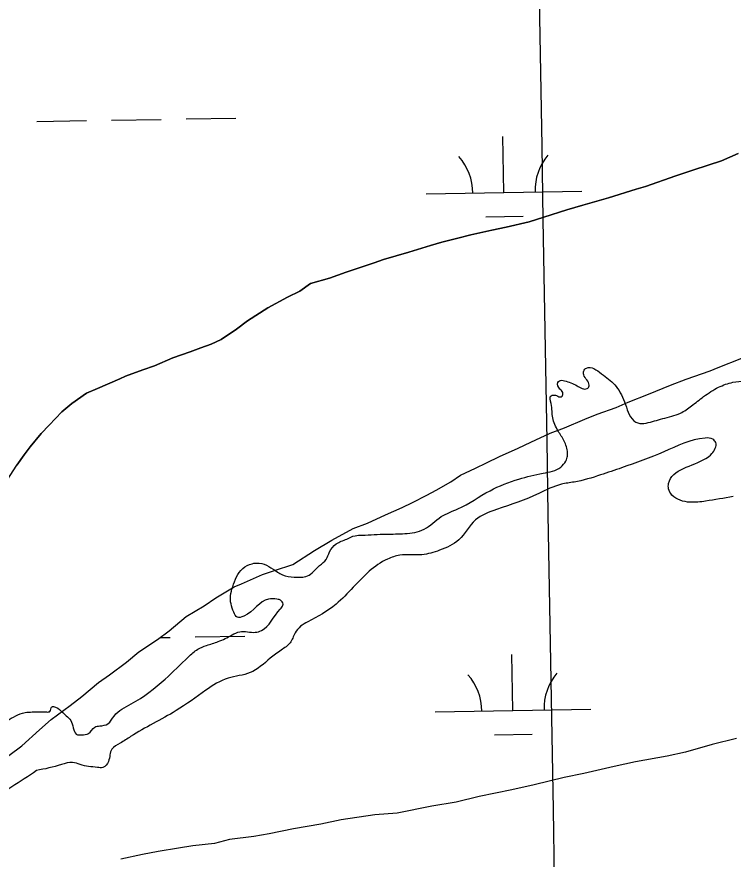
# Model space of a CAD drawing. Extents: x 3892998 to 3931244, y 278583 to 304547.
# Drawn here: x 3907538 to 3907998, y 284735 to 285276 of the extents above; entities that cross this region are included whole.
import ezdxf

# ---------------------------------------------------------------- set-up
doc = ezdxf.new("R2010")
doc.units = 0
for name, color, linetype in [('V-GRID-MAJR', 7, 'Continuous'), ('V-RIVR-EDGE', 7, 'Continuous'), ('V-TOPO-SHOR', 7, 'Continuous'), ('V-WETL-SWMP', 7, 'Continuous')]:
    doc.layers.add(name, color=color, linetype=linetype)

msp = doc.modelspace()

# ---------------------------------------------------------------- linework, layer by layer
at = {"layer": 'V-GRID-MAJR'}
msp.add_spline([(3907892.17, 284199.19), (3907788.21, 290256.05), (3907684.19, 296315.99), (3907580.18, 302375.93), (3907580.12, 302379.02)], degree=3, dxfattribs=at)
at = {"layer": 'V-RIVR-EDGE'}
for points in [[(3907759.67, 284943.07), (3907774.95, 284943.76), (3907787.02, 284944.08), (3907799.46, 284946.89), (3907810.49, 284955.03), (3907821.16, 284959.98), (3907841.79, 284971.65), (3907860.28, 284979.07), (3907875.92, 284982.93), (3907887.3, 284986.81), (3907890.5, 284990.71), (3907891.58, 284993.91), (3907891.58, 284996.04), (3907889.47, 285003.5), (3907885.58, 285009.91), (3907882.05, 285018.44), (3907881.01, 285027.68), (3907881.02, 285032.65), (3907882.44, 285033), (3907883.86, 285033), (3907885.28, 285032.29), (3907888.12, 285032.28), (3907888.48, 285034.76), (3907886.71, 285036.9), (3907885.3, 285041.17), (3907886.37, 285042.23), (3907889.57, 285042.22), (3907897.73, 285039), (3907904.12, 285037.21), (3907905.54, 285038.98), (3907905.54, 285039.34), (3907902.01, 285046.1), (3907902.01, 285048.58), (3907903.79, 285050.36), (3907913.38, 285046.78), (3907921.88, 285039.65), (3907928.25, 285028.63), (3907934.26, 285016.54), (3907936.74, 285015.11), (3907942.07, 285015.1), (3907952.73, 285017.91), (3907964.11, 285021.43), (3907971.22, 285026.03), (3907979.05, 285032.05), (3907988.66, 285038.07), (3907997.9, 285041.24), (3908013.54, 285042.63), (3908032.72, 285045.77), (3908059.39, 285054.94), (3908083.2, 285060.57), (3908108.79, 285066.9), (3908127.28, 285072.18), (3908151.46, 285082.78), (3908166.4, 285091.62), (3908184.89, 285101.88), (3908197.7, 285109.3), (3908211.2, 285112.11), (3908222.93, 285111.73), (3908236.41, 285105.66), (3908241.02, 285101.74), (3908245.61, 285093.56), (3908248.44, 285086.45), (3908255.89, 285083.59), (3908267.26, 285082.85), (3908281.83, 285086.36), (3908298.53, 285089.16)], [(3907998.02, 284967.9), (3907980.31, 284964.92), (3907970.36, 284964.23), (3907958.65, 284968.88), (3907956.53, 284972.79), (3907956.54, 284976.34), (3907980.38, 284992.27), (3907984.29, 284995.45), (3907986.8, 285002.55), (3907985.03, 285004.69), (3907980.05, 285005.41), (3907953.39, 284996.6), (3907926.37, 284986.36), (3907912.86, 284981.78), (3907895.8, 284977.2), (3907887.63, 284975.8), (3907873.05, 284969.8), (3907846.03, 284959.56), (3907832.51, 284952.85), (3907821.82, 284940.09), (3907809.37, 284933.37), (3907798, 284930.56), (3907783.79, 284930.24), (3907775.97, 284927.77), (3907753.9, 284909.71), (3907742.86, 284898.72), (3907724.72, 284887.4), (3907720.1, 284884.57), (3907716.53, 284880.32), (3907713.32, 284873.93), (3907707.63, 284869.33), (3907700.51, 284864.02), (3907687.7, 284854.81), (3907673.48, 284851.3), (3907659.25, 284843.52), (3907640.04, 284830.42), (3907610.87, 284813.8), (3907604.11, 284809.55), (3907598.77, 284805.66), (3907596.62, 284797.85), (3907593.06, 284793.95), (3907589.51, 284793.96), (3907578.5, 284795.76), (3907573.53, 284797.2), (3907566.43, 284795.79), (3907550.43, 284791.93)], [(3907550.43, 284791.93), (3907518.06, 284771.76), (3907509.16, 284765.39), (3907500.97, 284754.75), (3907496.35, 284754.76), (3907480.35, 284750.89), (3907475.38, 284751.26), (3907473.97, 284754.82), (3907473.98, 284757.66), (3907477.54, 284762.27), (3907481.81, 284764.39), (3907486.08, 284766.51), (3907485.73, 284769.71), (3907483.6, 284771.84), (3907478.64, 284775.76), (3907478.65, 284778.61), (3907481.5, 284785.35), (3907488.99, 284794.92), (3907495.04, 284799.52), (3907505.35, 284803.05), (3907510.32, 284803.39), (3907513.17, 284804.81), (3907514.6, 284808), (3907519.23, 284815.8), (3907523.15, 284819.34), (3907531.33, 284823.94), (3907543.06, 284829.24), (3907547.68, 284829.58), (3907556.92, 284829.56), (3907559.05, 284829.91), (3907560.12, 284832.75), (3907562.61, 284832.74), (3907567.22, 284829.18), (3907572.89, 284823.13), (3907576.77, 284814.95), (3907579.26, 284814.94), (3907583.88, 284815.64), (3907587.8, 284819.9), (3907591, 284820.6), (3907596.33, 284822.01), (3907600.25, 284826.97), (3907611.28, 284834.76), (3907632.99, 284850.69), (3907647.94, 284864.86), (3907653.99, 284869.82), (3907659.68, 284872.29), (3907667.15, 284874.76), (3907676.04, 284879), (3907681.01, 284881.12), (3907690.96, 284880.74), (3907694.87, 284881.79), (3907706.98, 284895.62), (3907708.76, 284898.1), (3907707.7, 284900.94), (3907704.87, 284902.01), (3907699.54, 284902.03), (3907683.53, 284891.06), (3907679.26, 284890.36), (3907677.14, 284893.56), (3907675.03, 284904.22), (3907676.47, 284909.9), (3907682.89, 284921.61), (3907688.94, 284924.79), (3907693.56, 284925.13), (3907705.26, 284919.42), (3907708.46, 284917.63), (3907715.91, 284916.2), (3907724.44, 284916.88), (3907732.27, 284923.61), (3907736.54, 284927.51), (3907738.69, 284932.48), (3907742.96, 284937.44), (3907749.72, 284940.62), (3907755.05, 284942.74), (3907759.67, 284943.07)]]:
    msp.add_spline(points, degree=3, dxfattribs=at)
at = {"layer": 'V-TOPO-SHOR'}
for points in [[(3907531.54, 284978.38), (3907537.76, 284988.11), (3907542.43, 284994.61), (3907546.33, 284999.89), (3907553.37, 285008.43), (3907558.46, 285013.73), (3907566.7, 285022.3), (3907573, 285027.63), (3907582.48, 285034.22), (3907589.62, 285037.16), (3907603.91, 285043.45), (3907607.48, 285045.12), (3907618.61, 285049.34), (3907626.16, 285051.89), (3907638.07, 285056.93), (3907649.2, 285060.75), (3907655.96, 285063.28), (3907662.71, 285065.82), (3907669.06, 285068.74), (3907678.93, 285075.34), (3907686.03, 285080.68), (3907699.08, 285088.95), (3907711.75, 285096), (3907719.68, 285099.76), (3907726.39, 285104.69), (3907738.73, 285108.14), (3907749.46, 285111.95), (3907767.36, 285117.91), (3907773.32, 285120.03), (3907789.64, 285124.75), (3907803.56, 285129.03), (3907810.73, 285131.17), (3907821.08, 285133.78), (3907829.44, 285135.94), (3907842.99, 285139.01), (3907852.16, 285140.79), (3907866.91, 285144.28), (3907876.45, 285147.27), (3907891.17, 285151.97), (3907901.52, 285154.97), (3907917.84, 285159.69), (3907935.74, 285165.25), (3907941.71, 285166.97), (3907961.19, 285173.76), (3907972.72, 285177.58), (3907990.62, 285183.54), (3908001.33, 285188.15)], [(3907532.65, 284801.69), (3907540.93, 284807.86), (3907552.34, 284818.09), (3907559.82, 284824.64), (3907572.05, 284833.68), (3907579.54, 284839.43), (3907590.17, 284848.45), (3907597.28, 284853.39), (3907608.32, 284861.62), (3907616.2, 284868.17), (3907628.05, 284876.01), (3907635.54, 284881.77), (3907646.57, 284890.79), (3907658.04, 284897.82), (3907665.55, 284902.77), (3907677.42, 284909.81), (3907682.18, 284911.9), (3907695.68, 284917.77), (3907703.23, 284920.32), (3907715.17, 284924.16), (3907729, 284933.23), (3907740.07, 284939.86), (3907753.93, 284947.34), (3907763.07, 284950.72), (3907774.58, 284956.15), (3907785.29, 284960.76), (3907792.03, 284964.1), (3907801.15, 284968.68), (3907807.09, 284972), (3907816.59, 284977.39), (3907822.91, 284981.51), (3907832.43, 284986.1), (3907839.56, 284989.45), (3907847.89, 284993.61), (3907859.79, 284999.05), (3907868.12, 285002.82), (3907880.42, 285008.66), (3907889.55, 285012.04), (3907902.66, 285017.51), (3907910.59, 285020.86), (3907922.92, 285025.11), (3907930.46, 285028.46), (3907943.57, 285033.52), (3907957.86, 285039.4), (3907967.79, 285043.2), (3907983.3, 285048.71), (3907988.46, 285050.81), (3908003.55, 285056.71)]]:
    msp.add_lwpolyline(points, dxfattribs=at)
at = {"layer": 'V-WETL-SWMP'}
for p, q in [((3907550.59, 285208.68), (3907582.59, 285209.23)), ((3907598.59, 285209.51), (3907630.58, 285210.06)), ((3907646.58, 285210.34), (3907678.57, 285210.89)), ((3907850.74, 285163.12), (3907850.12, 285199.12)), ((3908001.33, 285188.15), (3907990.62, 285183.54)), ((3907990.62, 285183.54), (3907972.72, 285177.58)), ((3907972.72, 285177.58), (3907961.19, 285173.76)), ((3907961.19, 285173.76), (3907941.71, 285166.97)), ((3907800.75, 285162.26), (3907900.73, 285163.99)), ((3907935.74, 285165.25), (3907917.84, 285159.69)), ((3907941.71, 285166.97), (3907935.74, 285165.25)), ((3907917.84, 285159.69), (3907901.52, 285154.97)), ((3907901.52, 285154.97), (3907891.17, 285151.97)), ((3907839.01, 285147.49), (3907863.01, 285147.9)), ((3907891.17, 285151.97), (3907876.45, 285147.27)), ((3907866.91, 285144.28), (3907852.16, 285140.79)), ((3907876.45, 285147.27), (3907866.91, 285144.28)), ((3907842.99, 285139.01), (3907829.44, 285135.94)), ((3907852.16, 285140.79), (3907842.99, 285139.01)), ((3907821.08, 285133.78), (3907810.73, 285131.17)), ((3907829.44, 285135.94), (3907821.08, 285133.78)), ((3907803.56, 285129.03), (3907789.64, 285124.75)), ((3907810.73, 285131.17), (3907803.56, 285129.03)), ((3907789.64, 285124.75), (3907773.32, 285120.03)), ((3907767.36, 285117.91), (3907749.46, 285111.95)), ((3907773.32, 285120.03), (3907767.36, 285117.91)), ((3907749.46, 285111.95), (3907738.73, 285108.14)), ((3907726.39, 285104.7), (3907719.68, 285099.76)), ((3907738.73, 285108.14), (3907726.39, 285104.7)), ((3907719.68, 285099.76), (3907711.75, 285096)), ((3907711.75, 285096), (3907699.08, 285088.95)), ((3907699.08, 285088.95), (3907686.03, 285080.69)), ((3907686.03, 285080.69), (3907678.93, 285075.34)), ((3907678.93, 285075.34), (3907669.06, 285068.74)), ((3907669.06, 285068.74), (3907662.71, 285065.82)), ((3907655.96, 285063.28), (3907649.2, 285060.75)), ((3907662.71, 285065.82), (3907655.96, 285063.28)), ((3907638.07, 285056.93), (3907626.16, 285051.89)), ((3907649.2, 285060.75), (3907638.07, 285056.93)), ((3907988.46, 285050.81), (3908003.55, 285056.71)), ((3907626.16, 285051.89), (3907618.61, 285049.34)), ((3907983.3, 285048.71), (3907988.46, 285050.81)), ((3907607.48, 285045.12), (3907603.91, 285043.45)), ((3907618.61, 285049.34), (3907607.48, 285045.12)), ((3907967.79, 285043.2), (3907983.3, 285048.71)), ((3907603.91, 285043.45), (3907589.63, 285037.16)), ((3907943.57, 285033.52), (3907957.86, 285039.4)), ((3907957.86, 285039.4), (3907967.79, 285043.2)), ((3907582.48, 285034.22), (3907573, 285027.63)), ((3907589.63, 285037.16), (3907582.48, 285034.22)), ((3907930.46, 285028.46), (3907943.57, 285033.52)), ((3907573, 285027.63), (3907566.7, 285022.3)), ((3907910.59, 285020.86), (3907922.92, 285025.11)), ((3907922.92, 285025.11), (3907930.46, 285028.46)), ((3907566.7, 285022.3), (3907558.46, 285013.73)), ((3907902.66, 285017.5), (3907910.59, 285020.86)), ((3907558.46, 285013.73), (3907553.37, 285008.43)), ((3907889.55, 285012.04), (3907902.66, 285017.5)), ((3907553.37, 285008.43), (3907546.33, 284999.89)), ((3907868.12, 285002.82), (3907880.41, 285008.66)), ((3907880.41, 285008.66), (3907889.55, 285012.04)), ((3907859.79, 284999.05), (3907868.12, 285002.82)), ((3907546.33, 284999.89), (3907542.43, 284994.61)), ((3907847.89, 284993.61), (3907859.79, 284999.05)), ((3907542.43, 284994.61), (3907537.75, 284988.11)), ((3907839.56, 284989.45), (3907847.89, 284993.61)), ((3907822.91, 284981.51), (3907832.43, 284986.1)), ((3907832.43, 284986.1), (3907839.56, 284989.45)), ((3907816.59, 284977.39), (3907822.91, 284981.51)), ((3907807.09, 284972), (3907816.59, 284977.39)), ((3907801.15, 284968.68), (3907807.09, 284972)), ((3907785.29, 284960.76), (3907792.03, 284964.1)), ((3907792.03, 284964.1), (3907801.15, 284968.68)), ((3907774.58, 284956.15), (3907785.29, 284960.76)), ((3907763.07, 284950.72), (3907774.58, 284956.15)), ((3907753.93, 284947.34), (3907763.07, 284950.72)), ((3907740.07, 284939.86), (3907753.93, 284947.34)), ((3907728.99, 284933.23), (3907740.07, 284939.86)), ((3907715.16, 284924.16), (3907728.99, 284933.23)), ((3907695.68, 284917.77), (3907703.23, 284920.32)), ((3907703.23, 284920.32), (3907715.16, 284924.16)), ((3907682.18, 284911.9), (3907695.68, 284917.77)), ((3907665.55, 284902.77), (3907677.42, 284909.81)), ((3907677.42, 284909.81), (3907682.18, 284911.9)), ((3907658.04, 284897.82), (3907665.55, 284902.77)), ((3907646.57, 284890.79), (3907658.04, 284897.82)), ((3907635.54, 284881.77), (3907646.57, 284890.79)), ((3907628.05, 284876.01), (3907635.54, 284881.77)), ((3907629.76, 284877.32), (3907636.34, 284877.44)), ((3907652.34, 284877.71), (3907684.33, 284878.27)), ((3907616.2, 284868.17), (3907628.05, 284876.01)), ((3907608.32, 284861.62), (3907616.2, 284868.17)), ((3907856.5, 284830.5), (3907855.88, 284866.49)), ((3907597.28, 284853.39), (3907608.32, 284861.62)), ((3907590.17, 284848.45), (3907597.28, 284853.39)), ((3907579.54, 284839.44), (3907590.17, 284848.45)), ((3907572.05, 284833.69), (3907579.54, 284839.44)), ((3907559.82, 284824.64), (3907572.05, 284833.69)), ((3907806.51, 284829.63), (3907906.49, 284831.36)), ((3907552.34, 284818.09), (3907559.82, 284824.64)), ((3907540.93, 284807.86), (3907552.34, 284818.09)), ((3907844.77, 284814.86), (3907868.77, 284815.28)), ((3908000.13, 284812.49), (3907984.6, 284808.58)), ((3907532.65, 284801.69), (3907540.93, 284807.86)), ((3907984.6, 284808.58), (3907967.48, 284803.84)), ((3907967.48, 284803.84), (3907955.52, 284801.21)), ((3907935.18, 284797.61), (3907921.63, 284794.54)), ((3907955.52, 284801.21), (3907935.18, 284797.61)), ((3907921.63, 284794.54), (3907902.11, 284790.15)), ((3907889.35, 284787.5), (3907870.23, 284782.72)), ((3907902.11, 284790.15), (3907889.35, 284787.5)), ((3907870.23, 284782.72), (3907855.88, 284779.64)), ((3907834.75, 284775.22), (3907820.01, 284771.73)), ((3907855.88, 284779.64), (3907834.75, 284775.22)), ((3907804.46, 284769.02), (3907782.13, 284764.58)), ((3907820.01, 284771.73), (3907804.46, 284769.02)), ((3907767.74, 284763.49), (3907746.19, 284760.27)), ((3907782.13, 284764.58), (3907767.74, 284763.49)), ((3907746.19, 284760.27), (3907733.03, 284757.61)), ((3907715.48, 284754.46), (3907699.93, 284751.35)), ((3907733.03, 284757.61), (3907715.48, 284754.46)), ((3907674.39, 284747.65), (3907664.83, 284745.06)), ((3907689.96, 284749.56), (3907674.39, 284747.65)), ((3907699.93, 284751.35), (3907689.96, 284749.56)), ((3907641.67, 284742.2), (3907628.51, 284739.94)), ((3907650.85, 284743.58), (3907641.67, 284742.2)), ((3907664.83, 284745.06), (3907650.85, 284743.58)), ((3907618.54, 284738.14), (3907604.59, 284735.07)), ((3907628.51, 284739.94), (3907618.54, 284738.14))]:
    msp.add_line(p, q, dxfattribs=at)
for centre, start, end in [((3907795.5, 285162.64), 0.2199, 41.7635), ((3907905.97, 285164.55), 140.2199, 181.7635), ((3907801.26, 284830.02), 0.2199, 41.7635), ((3907911.73, 284831.93), 140.2199, 181.7635)]:
    msp.add_arc(centre, 35.25, start, end, dxfattribs=at)

doc.saveas('drawing.dxf')
